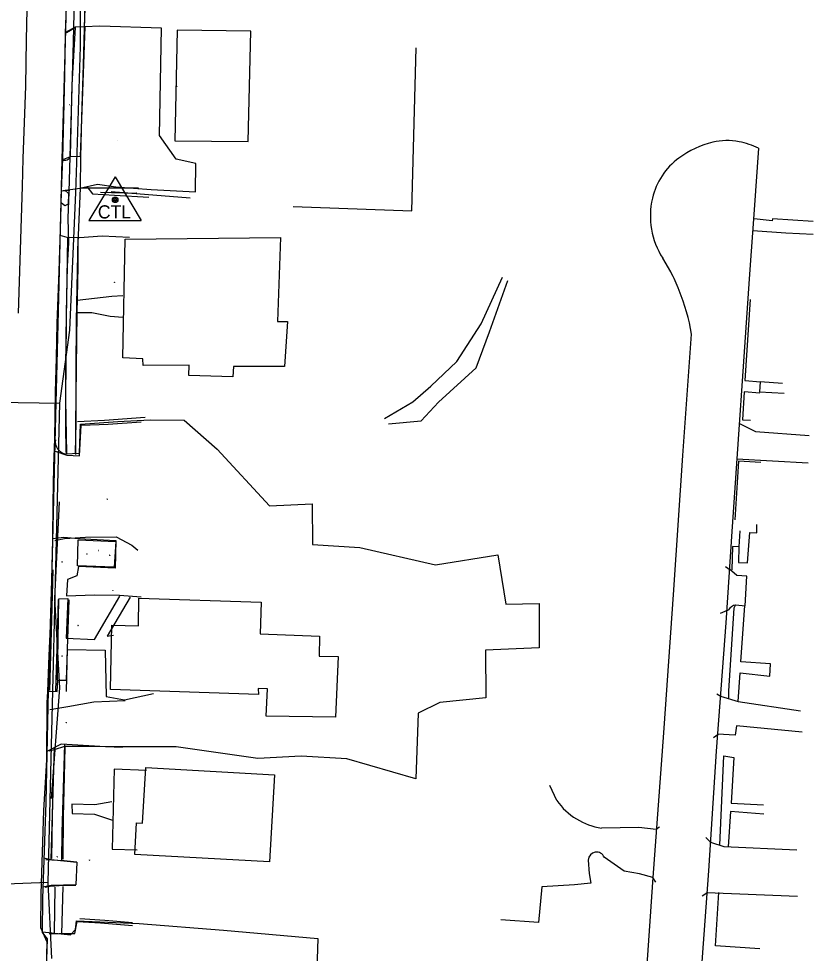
# Model space of a CAD drawing. Extents: x 978516 to 993312, y 1836504 to 1846212.
# Drawn here: x 992531.4 to 992833.3, y 1844268.2 to 1844623.1 of the extents above; entities that cross this region are included whole.
import ezdxf

# ---------------------------------------------------------------- set-up
doc = ezdxf.new("R2010")
doc.units = 0
for name, color, linetype in [('S_BUILDING', 7, 'Continuous'), ('S_CURB', 7, 'Continuous'), ('S_DITCHLINE', 7, 'Continuous'), ('S_DRIVEWAY', 7, 'Continuous'), ('S_EDGE_CONCRETE', 7, 'Continuous'), ('S_EDGE_PAVEMENT', 7, 'Continuous'), ('S_FENCE', 7, 'Continuous'), ('S_GAS_UTILITIES', 7, 'Continuous'), ('S_MISC_STRUCTURES', 7, 'Continuous'), ('S_MSC_PT_SYM', 7, 'Continuous'), ('S_PARKING', 7, 'Continuous'), ('S_PAVEMENT_CROWN', 7, 'Continuous'), ('S_PRIMARY_CTL', 7, 'Continuous'), ('S_SIDEWALK', 7, 'Continuous'), ('S_WALL', 7, 'Continuous')]:
    doc.layers.add(name, color=color, linetype=linetype)

msp = doc.modelspace()

# ---------------------------------------------------------------- linework, layer by layer
at = {"layer": 'S_BUILDING'}
for points in [[(992591.61, 1844618.75), (992590.7, 1844576.82), (992618.65, 1844576.53), (992619.57, 1844618.46), (992591.61, 1844618.75)], [(992630.9, 1844540.04), (992629.69, 1844508.16), (992633.54, 1844508.21), (992632.42, 1844491.04), (992613.03, 1844491.12), (992612.79, 1844487.14), (992596.03, 1844487.7), (992596.13, 1844491.54), (992578.66, 1844491.43), (992578.59, 1844493.91), (992571.03, 1844494.38), (992571.89, 1844539.46), (992630.9, 1844540.04)], [(992622.57, 1844366.54), (992566.25, 1844368.37), (992566.79, 1844392.79), (992576.9, 1844392.53), (992577.1, 1844403.06), (992623.52, 1844401.62), (992623.15, 1844389.58), (992645.7, 1844388.6), (992645.58, 1844381.1), (992652.74, 1844380.92), (992651.82, 1844357.89), (992625.46, 1844358.27), (992625.93, 1844368.65), (992622.42, 1844368.81), (992622.57, 1844366.54)], [(992628.6, 1844336.02), (992626.76, 1844302.92), (992575.57, 1844305.77), (992576.24, 1844317.8), (992578.49, 1844317.67), (992579.67, 1844338.75), (992628.6, 1844336.02)]]:
    msp.add_lwpolyline(points, dxfattribs=at)
at = {"layer": 'S_CURB'}
for p, q in [((992801.74, 1844413.71), (992799.91, 1844415)), ((992800.59, 1844398.37), (992797.94, 1844397.26)), ((992798.12, 1844365.68), (992796.62, 1844366.61)), ((992797.13, 1844351.3), (992795.31, 1844350.04)), ((992773.52, 1844315.34), (992774.85, 1844316.2)), ((992794.04, 1844310.52), (992792.43, 1844312.14)), ((992772.23, 1844296.98), (992773.29, 1844295.24)), ((992793.21, 1844291.26), (992791.04, 1844289.93))]:
    msp.add_line(p, q, dxfattribs=at)
for points in [[(992543.29, 1844367.98), (992543.63, 1844381.44), (992543.96, 1844394.9), (992544.55, 1844413.79)], [(992574.71, 1844279.81), (992564.13, 1844280.65), (992554.63, 1844281.25)]]:
    msp.add_lwpolyline(points, dxfattribs=at)
at = {"layer": 'S_DITCHLINE'}
for points in [[(992670.43, 1844471.26), (992681.19, 1844477.6), (992687.98, 1844483.53), (992697.91, 1844493.01), (992707.11, 1844507.29), (992715.16, 1844524.97)], [(992671.96, 1844469.34), (992684.26, 1844470.42), (992690.96, 1844477.51), (992705.23, 1844490.61), (992710.24, 1844504.22), (992717.27, 1844523.71)]]:
    msp.add_lwpolyline(points, dxfattribs=at)
at = {"layer": 'S_DRIVEWAY'}
for p, q in [((992831.28, 1844454.33), (992804.22, 1844455.91)), ((992800.33, 1844398.3), (992800.96, 1844398.56)), ((992792.81, 1844291.33), (992827.26, 1844289.85))]:
    msp.add_line(p, q, dxfattribs=at)
for points in [[(992549.56, 1844617.91), (992552.65, 1844619.73)], [(992551.01, 1844570.71), (992548.46, 1844569.66)], [(992555.33, 1844558.92), (992576.83, 1844558.86), (992576.79, 1844558.84)], [(992557.34, 1844559.46), (992559.41, 1844556.58), (992567.88, 1844556.16), (992580.83, 1844555.36)], [(992548.96, 1844558.02), (992550.37, 1844556.74), (992550.2, 1844552.68), (992548.94, 1844552.02), (992547.53, 1844553.23)], [(992548.12, 1844557.79), (992550.86, 1844558.02)], [(992547.08, 1844540.89), (992549.75, 1844540.13), (992554.51, 1844540.02), (992563.08, 1844540.7), (992573.55, 1844540.23)], [(992545.34, 1844458.94), (992549.67, 1844457.42), (992554.49, 1844457.13), (992555.22, 1844468.8), (992565.46, 1844469.13), (992577.98, 1844470.07)], [(992805.02, 1844469.55), (992811.36, 1844466.42), (992831.75, 1844464.8)], [(992545.1, 1844425.04), (992548.84, 1844425.79), (992556.78, 1844426.24), (992568.46, 1844426.37), (992574.42, 1844423.22), (992576.67, 1844421.36)], [(992803.9, 1844400.49), (992803.9, 1844400.49), (992807.34, 1844400.19), (992808.04, 1844411.48), (992804.25, 1844411.71), (992801.49, 1844414.06)], [(992571.93, 1844364.06), (992559.96, 1844363.56), (992550.1, 1844361.77), (992543.21, 1844360.64)], [(992798.06, 1844365.84), (992804.76, 1844363.81), (992828.45, 1844360.32)], [(992829.07, 1844352.25), (992804.05, 1844354.6), (992803.62, 1844351.03), (992796.88, 1844351.4)], [(992543, 1844345.15), (992544.99, 1844345.67), (992549, 1844346.86), (992561.22, 1844346.9), (992570.9, 1844346.5)], [(992735.8, 1844326.21), (992735.8, 1844326.21), (992733.19, 1844331.99)], [(992773.62, 1844315.27), (992766.96, 1844316.05), (992752.83, 1844315.72)], [(992794.18, 1844310.44), (992799.24, 1844308.73), (992826.96, 1844307.55)], [(992541.02, 1844304.41), (992543.7, 1844303.86), (992553.54, 1844302.79), (992553.19, 1844294.17), (992543.8, 1844293.92), (992540.54, 1844293.38)], [(992553.57, 1844302.76), (992548.75, 1844303.29), (992543.98, 1844303.61), (992541.68, 1844303.69)], [(992747.79, 1844303.64), (992747.79, 1844303.64), (992748.08, 1844298.47), (992748.74, 1844294.87), (992742.6, 1844294.2), (992730.11, 1844293.41), (992728.94, 1844279.87), (992714.57, 1844280.92)], [(992772.35, 1844296.97), (992767.29, 1844298.4), (992761.39, 1844299.38), (992753.88, 1844304.66)], [(992541.44, 1844293.39), (992543.43, 1844293.77), (992548.61, 1844294.12), (992553.16, 1844294.06)], [(992542.96, 1844275.61), (992546.86, 1844275.72), (992552.75, 1844275.75), (992553.61, 1844280.31), (992562.5, 1844279.76), (992574.64, 1844278.78)]]:
    msp.add_lwpolyline(points, dxfattribs=at)
for centre, major_axis, ratio, start_param, end_param in [((992804.34, 1844396.86), (-3.74, -1.45), 0.904672, 4.487248, 5.399242), ((992756.58, 1844341.39), (16.01, -20.7), 0.983235, 4.685692, 5.471576), ((992750.95, 1844303.47), (-2.82, 1.44), 0.998431, 4.001885, 6.703506)]:
    msp.add_ellipse(centre, major_axis=major_axis, ratio=ratio, start_param=start_param, end_param=end_param, dxfattribs=at)
at = {"layer": 'S_EDGE_CONCRETE'}
for points in [[(992567.65, 1844414.8), (992553.78, 1844415.42), (992554.05, 1844425.27), (992568.31, 1844424.63)], [(992568.31, 1844424.63), (992567.65, 1844414.8)]]:
    msp.add_lwpolyline(points, dxfattribs=at)
at = {"layer": 'S_EDGE_PAVEMENT'}
for points in [[(992555.87, 1844874.89), (992555.87, 1844874.89), (992555.6, 1844858.45), (992553.83, 1844801.74), (992551.62, 1844719.41), (992550.38, 1844662.07), (992549.05, 1844614.35), (992547.79, 1844569.64), (992546.61, 1844517.18), (992545.35, 1844467.32), (992544.01, 1844414.06), (992542.58, 1844368.19), (992541.79, 1844325.42), (992540.53, 1844289.07), (992540.41, 1844276.17), (992542.28, 1844273.77), (992541.03, 1844234.82), (992539.83, 1844199.16)], [(992541.8, 1844252.65), (992542.29, 1844272.48), (992539.83, 1844277.88), (992540.03, 1844290.79), (992540.52, 1844306.59), (992541, 1844322.39), (992542.08, 1844341.74), (992542.27, 1844363.37), (992542.45, 1844367.69), (992543.04, 1844381.32), (992543.64, 1844394.95), (992543.99, 1844410.13), (992544.35, 1844425.3), (992544.58, 1844439.21), (992544.82, 1844453.12), (992545.11, 1844463.59), (992545.43, 1844481.32), (992545.77, 1844494.37), (992546.11, 1844507.41), (992546.76, 1844527.32), (992547.41, 1844547.24), (992547.67, 1844557.65), (992548.16, 1844570.06), (992548.54, 1844585.79), (992548.91, 1844601.52), (992549.17, 1844617.78), (992549.83, 1844634.25)], [(992812.48, 1844573.93), (992812.48, 1844573.93), (992810.78, 1844550.51), (992808.99, 1844526.07), (992802.39, 1844428.41), (992800, 1844393.7), (992796.43, 1844344.98), (992793.5, 1844299.58), (992791.02, 1844266.79), (992788.01, 1844223.63), (992785.27, 1844182.07)], [(992779.12, 1844527.04), (992779.12, 1844527.04), (992776.07, 1844532.23)], [(992764.89, 1844184.62), (992769.13, 1844249.15), (992772.46, 1844297.04), (992776.46, 1844351.89), (992780.24, 1844406.3), (992783.66, 1844457.24), (992787.03, 1844503.34)]]:
    msp.add_lwpolyline(points, dxfattribs=at)
for centre, radius, start, end in [((992800.45, 1844553.83), 23.04, 78.4481, 103.4444), ((992799.13, 1844546.23), 30.75, 64.2715, 78.8674)]:
    msp.add_arc(centre, radius, start, end, dxfattribs=at)
for centre, major_axis, ratio, start_param, end_param in [((992803.97, 1844540.55), (-16.85, 32.68), 0.999988, 6.050873, 6.440394), ((992797.84, 1844548.93), (-23, 12.95), 0.99928, 5.858533, 6.565976), ((992800.95, 1844548.23), (-28.23, -8.85), 0.999227, 5.750023, 6.551129), ((992693.23, 1844483.74), (87.64, 39.65), 0.999009, 6.244498, 6.325267), ((992710.84, 1844490.59), (62.99, 44.83), 0.995667, 5.828719, 6.053649)]:
    msp.add_ellipse(centre, major_axis=major_axis, ratio=ratio, start_param=start_param, end_param=end_param, dxfattribs=at)
at = {"layer": 'S_FENCE'}
msp.add_lwpolyline([(992635.64, 1844551.87), (992680.71, 1844550.19), (992682.41, 1844612.13)], dxfattribs=at)
msp.add_lwpolyline([(992635.64, 1844551.87), (992680.71, 1844550.19), (992682.41, 1844612.13)], dxfattribs=at)
msp.add_lwpolyline([(992635.64, 1844551.87), (992680.71, 1844550.19), (992682.41, 1844612.13)], dxfattribs=at)
at = {"layer": 'S_GAS_UTILITIES'}
for p, q in [((992556.43, 1844619.47), (992557.5, 1844657.63)), ((992554.87, 1844612.61), (992554.97, 1844629.85)), ((992556.05, 1844605.63), (992556.43, 1844619.47)), ((992553.8, 1844576.07), (992554.87, 1844612.61)), ((992555.48, 1844585.74), (992556.05, 1844605.63)), ((992555, 1844570.65), (992555.48, 1844585.74)), ((992553.08, 1844557.1), (992553.8, 1844576.07)), ((992554.87, 1844558.74), (992555, 1844570.65)), ((992554.43, 1844546.91), (992554.87, 1844558.74)), ((992550.9, 1844504.87), (992553.08, 1844557.1)), ((992554.04, 1844537.88), (992554.43, 1844546.91)), ((992554.05, 1844529.08), (992554.04, 1844537.88)), ((992553.68, 1844511.34), (992554.05, 1844529.08)), ((992553.44, 1844490.5), (992553.68, 1844511.34)), ((992547.1, 1844477.11), (992550.9, 1844504.87)), ((992553.2, 1844468.96), (992553.44, 1844490.5)), ((992512.81, 1844477.64), (992547.1, 1844477.1)), ((992542.63, 1844295.07), (992547.1, 1844477.11)), ((992553.17, 1844458.74), (992553.2, 1844468.96)), ((992545.21, 1844402.96), (992546.97, 1844439.68)), ((992547.11, 1844368.98), (992545.21, 1844402.96)), ((992543.94, 1844327.06), (992547.11, 1844368.98)), ((992542.63, 1844295.08), (992509.68, 1844293.9)), ((992544.03, 1844266.27), (992542.63, 1844295.07))]:
    msp.add_line(p, q, dxfattribs=at)
at = {"layer": 'S_MISC_STRUCTURES'}
for points in [[(992833.28, 1844546.17), (992817.76, 1844547.11), (992817.6, 1844546.42), (992810.85, 1844547.08)], [(992810.32, 1844542.66), (992822.82, 1844541.8), (992833.17, 1844541.33)], [(992579.92, 1844337.67), (992567.65, 1844338.11), (992566.95, 1844307.7), (992576.47, 1844307.46)]]:
    msp.add_lwpolyline(points, dxfattribs=at)
at = {"layer": 'S_MSC_PT_SYM'}
for points in [[(992591.46, 1844597.46), (992591.46, 1844597.51), (992591.46, 1844597.46), (992591.41, 1844597.46), (992591.46, 1844597.46), (992591.46, 1844597.41), (992591.46, 1844597.46), (992591.51, 1844597.46)], [(992550.79, 1844590.56), (992550.79, 1844590.61), (992550.79, 1844590.56), (992550.74, 1844590.56), (992550.79, 1844590.56), (992550.79, 1844590.51), (992550.79, 1844590.56), (992550.84, 1844590.56)], [(992568.97, 1844576.89), (992568.97, 1844576.94), (992568.97, 1844576.89), (992568.92, 1844576.89), (992568.97, 1844576.89), (992568.97, 1844576.84), (992568.97, 1844576.89), (992569.02, 1844576.89)], [(992551.73, 1844524.48), (992551.73, 1844524.53), (992551.73, 1844524.48), (992551.68, 1844524.48), (992551.73, 1844524.48), (992551.73, 1844524.43), (992551.73, 1844524.48), (992551.78, 1844524.48)], [(992567.86, 1844523.04), (992567.86, 1844523.09), (992567.86, 1844523.04), (992567.81, 1844523.04), (992567.86, 1844523.04), (992567.86, 1844522.99), (992567.86, 1844523.04), (992567.91, 1844523.04)], [(992565.09, 1844440.73), (992565.09, 1844440.78), (992565.09, 1844440.73), (992565.04, 1844440.73), (992565.09, 1844440.73), (992565.09, 1844440.68), (992565.09, 1844440.73), (992565.14, 1844440.73)], [(992561.83, 1844421.19), (992561.83, 1844421.24), (992561.83, 1844421.19), (992561.78, 1844421.19), (992561.83, 1844421.19), (992561.83, 1844421.14), (992561.83, 1844421.19), (992561.88, 1844421.19)], [(992547.92, 1844416.86), (992547.92, 1844416.92), (992547.92, 1844416.86), (992547.87, 1844416.86), (992547.92, 1844416.86), (992547.92, 1844416.81), (992547.92, 1844416.86), (992547.97, 1844416.86)], [(992557.33, 1844419.86), (992557.33, 1844419.91), (992557.33, 1844419.86), (992557.28, 1844419.86), (992557.33, 1844419.86), (992557.33, 1844419.81), (992557.33, 1844419.86), (992557.38, 1844419.86)], [(992566.02, 1844419.37), (992566.02, 1844419.42), (992566.02, 1844419.37), (992565.97, 1844419.37), (992566.02, 1844419.37), (992566.02, 1844419.32), (992566.02, 1844419.37), (992566.07, 1844419.37)], [(992567.2, 1844405.91), (992567.2, 1844405.96), (992567.2, 1844405.91), (992567.15, 1844405.91), (992567.2, 1844405.91), (992567.2, 1844405.86), (992567.2, 1844405.91), (992567.25, 1844405.91)], [(992553.99, 1844392.74), (992553.99, 1844392.79), (992553.99, 1844392.74), (992553.94, 1844392.74), (992553.99, 1844392.74), (992553.99, 1844392.69), (992553.99, 1844392.74), (992554.04, 1844392.74)], [(992547.91, 1844381.09), (992547.91, 1844381.14), (992547.91, 1844381.09), (992547.85, 1844381.09), (992547.91, 1844381.09), (992547.91, 1844381.04), (992547.91, 1844381.09), (992547.96, 1844381.09)], [(992549.49, 1844355.88), (992549.49, 1844355.93), (992549.49, 1844355.88), (992549.44, 1844355.88), (992549.49, 1844355.88), (992549.49, 1844355.83), (992549.49, 1844355.88), (992549.54, 1844355.88)], [(992546.1, 1844304.9), (992546.1, 1844304.95), (992546.1, 1844304.9), (992546.05, 1844304.9), (992546.1, 1844304.9), (992546.1, 1844304.85), (992546.1, 1844304.9), (992546.15, 1844304.9)], [(992558.35, 1844303.62), (992558.35, 1844303.67), (992558.35, 1844303.62), (992558.3, 1844303.62), (992558.35, 1844303.62), (992558.35, 1844303.57), (992558.35, 1844303.62), (992558.4, 1844303.62)]]:
    msp.add_lwpolyline(points, dxfattribs=at)
at = {"layer": 'S_PARKING'}
for points in [[(992547.47, 1844557.8), (992554.67, 1844558.79), (992561.33, 1844560.35), (992568.27, 1844559.35), (992581.7, 1844558.32), (992598.57, 1844557.41), (992598.7, 1844568.17), (992591.22, 1844569.74), (992584.97, 1844578.79), (992585.72, 1844619.53), (992562.22, 1844620.25), (992556.5, 1844620.05), (992552.84, 1844619.94), (992549.21, 1844617.96)], [(992551.14, 1844570.93), (992551.14, 1844570.93), (992554.93, 1844570.84), (992556.65, 1844620.04)], [(992549.1, 1844457.93), (992549.1, 1844457.93), (992554.49, 1844458.14), (992554.9, 1844469.17), (992569.15, 1844470.13), (992581.38, 1844470.79), (992594.29, 1844470.67), (992606.87, 1844459.71), (992626.71, 1844438.14), (992642.96, 1844438.91), (992642.99, 1844423.43), (992661.07, 1844422.28), (992689.79, 1844415.69), (992713.46, 1844419.58), (992716.51, 1844400.78), (992729.17, 1844401.08), (992729.16, 1844384.28), (992708.81, 1844383.34), (992708.84, 1844365.24), (992691.39, 1844363.47), (992683.2, 1844359.39), (992682.3, 1844334.47), (992656.03, 1844342.11), (992638.71, 1844343.09), (992622.31, 1844342.19), (992591.27, 1844346.64), (992564.47, 1844346.62), (992547.51, 1844347.6), (992542.34, 1844345.03)], [(992544.23, 1844425.75), (992548.59, 1844426.26), (992554.1, 1844425.78), (992568.3, 1844424.94), (992568.04, 1844414.45), (992554.11, 1844415.08), (992553.54, 1844411.5), (992549.98, 1844410.14), (992549.55, 1844403.94), (992560.26, 1844404.36), (992569.72, 1844404.26), (992577.92, 1844403.64)], [(992542.5, 1844367.74), (992546.01, 1844367.58), (992546.26, 1844371.93), (992549.57, 1844371.91), (992549.94, 1844383.64), (992564.29, 1844383.35), (992564.67, 1844365.73), (992571.61, 1844364.46), (992582.65, 1844366.87)], [(992540.45, 1844276.33), (992551.05, 1844275.17), (992553.03, 1844277.19), (992553.39, 1844280.56), (992577.23, 1844279.47), (992609.23, 1844277.02), (992645.06, 1844273.84), (992643.74, 1844234.92), (992642.73, 1844213.93)]]:
    msp.add_lwpolyline(points, dxfattribs=at)
for centre, radius, start, end in [((992548.82, 1844571.89), 2.51, 247.6358, 337.6357), ((992550.1, 1844462.6), 4.78, 172.7855, 257.8298)]:
    msp.add_arc(centre, radius, start, end, dxfattribs=at)
at = {"layer": 'S_PAVEMENT_CROWN'}
msp.add_lwpolyline([(992531.4, 1844511.29), (992532.16, 1844535.36), (992532.91, 1844559.44), (992533.1, 1844569.99), (992533.59, 1844583.77), (992534.09, 1844597.56), (992534.46, 1844615.07), (992534.84, 1844632.57)], dxfattribs=at)
at = {"layer": 'S_PRIMARY_CTL'}
for p, q in [((992568.08, 1844563.06), (992558.04, 1844546.55)), ((992568.08, 1844563.06), (992577.9, 1844546.55)), ((992558.04, 1844546.55), (992577.9, 1844546.55))]:
    msp.add_line(p, q, dxfattribs=at)
for radius in [1.04, 0.609, 0.344]:
    msp.add_circle((992568.08, 1844554.36), radius, dxfattribs=at)
at = {"layer": 'S_SIDEWALK'}
for p, q in [((992543.74, 1844303.9), (992545.08, 1844346.51)), ((992545.04, 1844275.98), (992545.33, 1844293.29)), ((992548.17, 1844293.57), (992547.65, 1844275.57))]:
    msp.add_line(p, q, dxfattribs=at)
for points in [[(992553.15, 1844457.63), (992553.17, 1844458.74), (992553.2, 1844468.96), (992553.44, 1844490.5), (992553.68, 1844511.34), (992554.05, 1844529.08), (992554.04, 1844537.88), (992554.43, 1844546.91), (992554.87, 1844558.74), (992555, 1844570.65), (992555.48, 1844585.74), (992556.05, 1844605.63), (992556.43, 1844619.47), (992557.5, 1844657.63)], [(992549.48, 1844458.45), (992549.3, 1844468.86), (992549.35, 1844490.49), (992549.61, 1844511.39), (992549.97, 1844529.1), (992550.43, 1844538.08), (992550.2, 1844547.43), (992550.65, 1844557.38), (992551.01, 1844570.71), (992551.6, 1844592.52), (992552.19, 1844614.33), (992552.78, 1844636.13)], [(992552.92, 1844619.83), (992551.68, 1844598.15), (992551, 1844571)], [(992549.69, 1844458.17), (992549.3, 1844478.26), (992549.53, 1844509.32), (992550.09, 1844540.01)], [(992553.96, 1844540.03), (992553.3, 1844508.45), (992553.17, 1844489.55), (992553.16, 1844469.95), (992552.86, 1844458.09)], [(992553.64, 1844516.31), (992566.78, 1844517.77), (992571, 1844518.08)], [(992553.86, 1844511.61), (992559.18, 1844511.55), (992566.18, 1844510.13), (992570.93, 1844509.8)], [(992821.55, 1844484.63), (992813.08, 1844485.26), (992812.84, 1844481.4), (992822.21, 1844480.96)], [(992805.02, 1844422.65), (992804.87, 1844416.59), (992808.31, 1844416.5), (992809.15, 1844428.06), (992811.77, 1844427.92), (992811.78, 1844431.09)], [(992545.52, 1844367.9), (992546.02, 1844383.98), (992546.57, 1844402.6)], [(992546.21, 1844372.12), (992546.71, 1844402.82), (992550.16, 1844402.94), (992549.51, 1844387.91), (992560.27, 1844387.43), (992569.79, 1844403.9)], [(992550.49, 1844402.42), (992549.89, 1844383.82), (992549.46, 1844367.62)], [(992573.72, 1844403.52), (992564.99, 1844388.62), (992567.42, 1844389.04)], [(992803.71, 1844400.51), (992803.12, 1844399.28), (992801.02, 1844367.83), (992801.09, 1844364.87)], [(992804.72, 1844363.83), (992805.47, 1844374.76), (992816.74, 1844373.51), (992816.99, 1844378.12), (992805.72, 1844378.96), (992807.29, 1844400.28)], [(992544.01, 1844304.17), (992544.33, 1844320.23), (992544.64, 1844335.38), (992545.02, 1844345.53)], [(992548.77, 1844347.6), (992547.79, 1844314.15), (992547.66, 1844303.53)], [(992548.94, 1844346.67), (992548.69, 1844335.18), (992548.31, 1844320.04), (992548.15, 1844303.95)], [(992797.76, 1844309.26), (992799.3, 1844343.17), (992803.15, 1844342.52), (992802.02, 1844325.19), (992814.4, 1844324.54)], [(992566.78, 1844325.74), (992560.41, 1844324.59), (992551.65, 1844324.81), (992551.7, 1844321.29), (992560.25, 1844321.08), (992567.03, 1844318.83)], [(992814.52, 1844321.02), (992801.88, 1844322.1), (992800.99, 1844308.62)], [(992812.95, 1844269.92), (992796.11, 1844271.03), (992797.38, 1844291.24)]]:
    msp.add_lwpolyline(points, dxfattribs=at)
at = {"layer": 'S_WALL'}
msp.add_line((992566.54, 1844557.52), (992596.54, 1844555.11), dxfattribs=at)
for points in [[(992562.56, 1844557.21), (992566.74, 1844557.15), (992576.26, 1844556.88), (992576.22, 1844556.87)], [(992809.29, 1844516.44), (992807.27, 1844485.7), (992813.27, 1844485.28)], [(992813.02, 1844480.93), (992807.03, 1844481.5), (992806.35, 1844470.82), (992809.45, 1844470.74)], [(992553.8, 1844470.16), (992563.99, 1844470.62), (992579.5, 1844471.77)], [(992813.32, 1844454.57), (992804.92, 1844455.05), (992803.46, 1844432.81)], [(992805.43, 1844428.69), (992804.93, 1844422.57), (992802.52, 1844422.7), (992802.3, 1844413.88)]]:
    msp.add_lwpolyline(points, dxfattribs=at)

# ---------------------------------------------------------------- texts
at = {"layer": 'S_PRIMARY_CTL'}
msp.add_text('CTL', height=5, rotation=360, dxfattribs=at).set_placement((992561.49, 1844547.28))

doc.saveas('drawing.dxf')
